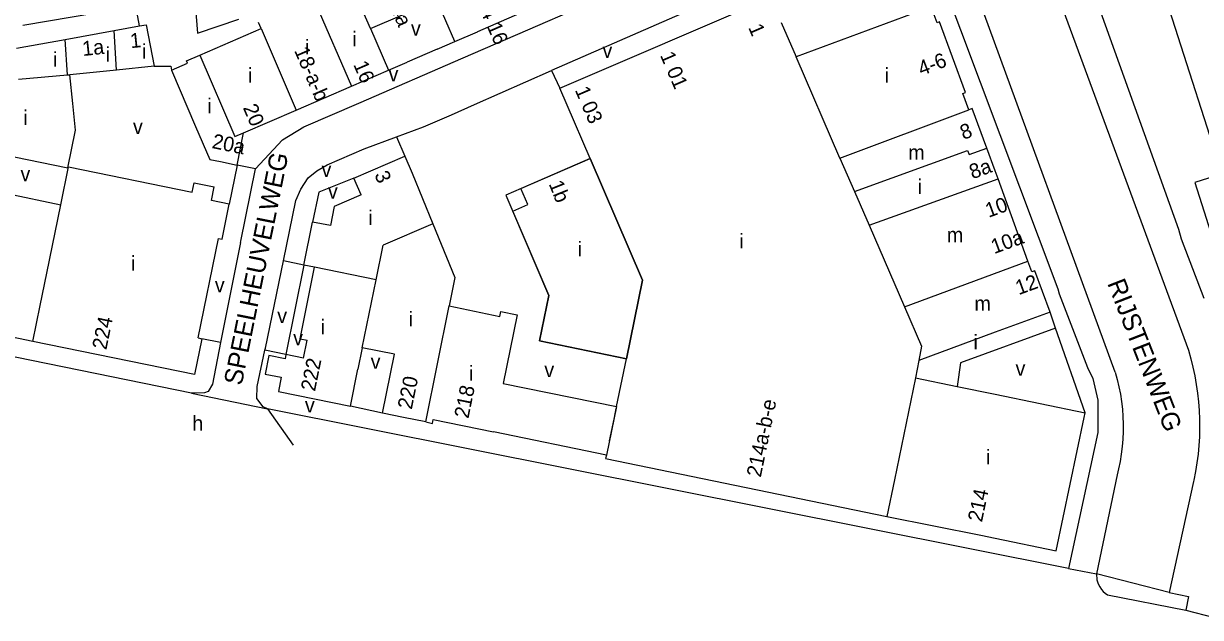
# Model space of a CAD drawing. Extents: x 157569 to 159501, y 382907 to 384670.
# Drawn here: x 158735.9 to 159055.8, y 382945.6 to 383107 of the extents above; entities that cross this region are included whole.
import ezdxf

# ---------------------------------------------------------------- set-up
doc = ezdxf.new("R2010")
doc.units = 0
for name, color, linetype in [('BLT_Basislijn', 7, 'Continuous'), ('BLT_Bebouwing', 7, 'Continuous'), ('BLT_Centroide', 7, 'Continuous'), ('BLT_Huisnummer', 7, 'Continuous'), ('BLT_Huisnummer_reeks', 7, 'Continuous'), ('BLT_Onderverdeling_panden', 7, 'Continuous'), ('BLT_Plantopo', 7, 'Continuous'), ('BLT_Straatnaam', 7, 'Continuous'), ('BLT_Vlakafsluiter', 7, 'Continuous')]:
    doc.layers.add(name, color=color, linetype=linetype)

msp = doc.modelspace()

# ---------------------------------------------------------------- linework, layer by layer
at = {"layer": 'BLT_Basislijn'}
for p, q in [((159008.19, 383138.62), (159052.52, 383018.25)), ((159032.62, 383012.27), (158989.29, 383130.64)), ((158936.77, 383119.38), (158879.39, 383094.26)), ((158848.31, 383100.11), (158853.09, 383102.17)), ((158848.31, 383100.11), (158840.14, 383096.52)), ((158835.05, 383094.33), (158840.14, 383096.52)), ((158858.45, 383085.06), (158879.39, 383094.26)), ((158879.39, 383094.26), (158881.65, 383089.45)), ((158852.16, 383082.24), (158858.45, 383085.06)), ((158837.21, 383076.25), (158839.54, 383071)), ((158747.89, 383067.79), (158748.12, 383068.07)), ((158793.9, 383068.56), (158791.77, 383057.95)), ((158812.04, 383041.41), (158806.49, 383042.54)), ((158812.04, 383041.41), (158807.17, 383017.09)), ((159016.39, 383024.28), (159014.89, 383028.57)), ((159024.4, 383001.27), (159016.39, 383024.28)), ((158789.37, 383020.35), (158784.34, 383021.38)), ((158807.17, 383017.09), (158801.48, 383018.26)), ((158833.46, 383001.18), (158824.69, 383003.05)), ((159033.13, 382984.39), (159027.47, 382957.49)), ((159053.89, 382982.58), (159047.31, 382952.45)), ((159047.31, 382952.45), (159027.47, 382957.49)), ((159051.78, 382947.65), (159059.5, 382945.64))]:
    msp.add_line(p, q, dxfattribs=at)
msp.add_lwpolyline([(159029.12, 383167.37), (159059.9, 383071.66), (159120.99, 383091.31), (159090.21, 383187.01)], close=True, dxfattribs=at)
for points in [[(159056.81, 383032.3), (159050.6, 383048.46), (159049.9, 383051.11), (159008.27, 383167.05), (159008.15, 383168.62), (159008.43, 383170.26), (159010.15, 383172.21), (159010.9, 383172.61)], [(158798.88, 383067.54), (158806.29, 383075.44), (158812.08, 383078.95), (158826.96, 383085.41), (158855.36, 383097.72), (158904.77, 383119.14), (158965.12, 383145.3), (158992.66, 383157.23)], [(158936.77, 383119.38), (158969.88, 383133.81), (158974.51, 383135.58), (158978.18, 383135.67), (158980.16, 383133.11), (159017.03, 383034.98), (159017.34, 383033.57), (159025.08, 383013.6), (159026.48, 383010.61), (159027.89, 383004.66), (159027.89, 382995.94), (159019.93, 382958.95)], [(158767.42, 383106.37), (158764.69, 383121.14), (158753.62, 383118.79), (158755.51, 383109.87), (158735.64, 383106.53)], [(158771.37, 383095.42), (158775.92, 383095.47), (158776.04, 383094.38)], [(158837.21, 383076.25), (158844.57, 383078.98), (158852.16, 383082.24)], [(158806.49, 383042.54), (158809.84, 383058.98), (158811.24, 383062.06), (158813.26, 383065.09), (158815.59, 383066.99), (158818.37, 383068.65), (158828.45, 383073), (158837.21, 383076.25)], [(158798.88, 383067.54), (158793.9, 383068.56)], [(158794.85, 383047.53), (158794.92, 383047.88), (158798.88, 383067.54)], [(159069.39, 383068.63), (159054.24, 383063.81), (159062.89, 383036.74)], [(158825.67, 383065.02), (158816.13, 383061.17), (158814.43, 383053.09)], [(158794.85, 383047.53), (158789.46, 383020.83), (158789.37, 383020.35)], [(158801.48, 383018.26), (158801.59, 383018.78), (158806.49, 383042.54)], [(159016.39, 383024.28), (158990.59, 383014.79), (158989.67, 383008.42)], [(158781.47, 383006.61), (158716.21, 383019.87)], [(158789.37, 383020.35), (158787.22, 383009.01), (158786.01, 383007.03), (158785.05, 383006.66), (158781.47, 383006.61)], [(158802.14, 383002.3), (158801.02, 383002.89), (158799.24, 383005.17), (158799.36, 383008.37), (158801.48, 383018.26)], [(159052.52, 383018.25), (159053.17, 383015.96), (159053.74, 383013.65), (159054.24, 383011.32), (159054.65, 383008.98), (159054.99, 383006.62), (159055.25, 383004.26), (159055.42, 383001.89), (159055.52, 382999.51), (159055.54, 382997.13), (159055.48, 382994.75), (159055.34, 382992.38), (159055.11, 382990.01), (159054.81, 382987.65), (159054.43, 382985.3), (159053.97, 382982.96), (159053.89, 382982.58)], [(159032.62, 383012.27), (159033.17, 383010.3), (159033.63, 383008.32), (159034.02, 383006.31), (159034.33, 383004.29), (159034.56, 383002.26), (159034.71, 383000.23), (159034.78, 382998.18), (159034.77, 382996.14), (159034.68, 382994.1), (159034.51, 382992.07), (159034.26, 382990.04), (159033.93, 382988.02), (159033.52, 382986.02), (159033.13, 382984.39)], [(159019.93, 382958.95), (158802.14, 383002.3)], [(159027.47, 382957.49), (159027.65, 382955.88), (159027.98, 382954.78), (159028.38, 382953.95), (159028.84, 382953.27), (159029.32, 382952.72), (159029.89, 382952.2), (159030.47, 382951.79), (159051.78, 382947.65)], [(159047.31, 382952.45), (159052.55, 382951.37), (159051.78, 382947.65)]]:
    msp.add_lwpolyline(points, dxfattribs=at)
at = {"layer": 'BLT_Bebouwing'}
for p, q in [((158830.16, 383105.68), (158848.21, 383113.52)), ((158881.65, 383089.45), (158938.9, 383114.12)), ((158870.67, 383109.76), (158859.21, 383104.81)), ((158747.21, 383102.73), (158760.45, 383105.11)), ((158760.45, 383105.11), (158767.42, 383106.37)), ((158800.42, 383105.66), (158799.7, 383107.34)), ((158830.16, 383105.68), (158835.05, 383094.33)), ((158853.12, 383102.19), (158859.21, 383104.81)), ((158733.97, 383100.34), (158747.21, 383102.73)), ((158853.09, 383102.17), (158853.12, 383102.19)), ((158771.37, 383095.42), (158761.16, 383094.4)), ((158761.16, 383094.4), (158748.41, 383093.12)), ((158749.25, 383085.31), (158748.41, 383093.12)), ((158776.04, 383094.38), (158782.63, 383079.07)), ((158824.96, 383089.98), (158835.05, 383094.33)), ((158809.96, 383083.52), (158824.96, 383089.98)), ((158749.96, 383078.06), (158749.25, 383085.31)), ((158782.63, 383079.07), (158786.51, 383070.08)), ((158786.51, 383070.08), (158789.35, 383069.5)), ((158825.67, 383065.02), (158839.54, 383071)), ((158789.35, 383069.5), (158793.9, 383068.56)), ((158827.63, 383060.47), (158825.67, 383065.02)), ((159008.87, 383042.49), (159000.79, 383064.87)), ((158789.82, 383048.45), (158791.77, 383057.95)), ((158812.04, 383041.41), (158814.43, 383053.09)), ((158847.13, 383052.59), (158853.12, 383038.03)), ((158811.02, 383021.4), (158814.98, 383040.81)), ((158814.98, 383040.81), (158812.04, 383041.41)), ((158811.02, 383021.4), (158812.98, 383021)), ((158811.98, 383016.1), (158812.98, 383021)), ((158827.94, 383018.94), (158826.74, 383013.09)), ((158836.72, 383017.15), (158827.94, 383018.94)), ((158811.98, 383016.1), (158807.17, 383017.09)), ((158833.46, 383001.18), (158836.72, 383017.15)), ((158897.06, 383002.96), (158899.73, 383015.95)), ((158979.23, 383015.43), (158978.27, 383010.75)), ((158824.69, 383003.05), (158826.74, 383013.09)), ((158866.22, 383009.26), (158897.06, 383002.96)), ((158978.27, 383010.75), (158989.67, 383008.42)), ((158894.28, 382989.78), (158863.64, 382996.12)), ((158970.55, 382973.11), (158996.06, 382967.97))]:
    msp.add_line(p, q, dxfattribs=at)
for points in [[(158791.08, 383118.97), (158785.07, 383117.33), (158783.56, 383122.95), (158780.49, 383122.12), (158781.66, 383118.3), (158781.97, 383114.67), (158782.34, 383114.77), (158783.12, 383104.42), (158794.37, 383108.2)], [(158853.09, 383102.17), (158848.21, 383113.52)], [(158988.38, 383097.88), (158984.81, 383107.48), (158984.16, 383107.23), (158982.54, 383111.57)], [(158767.42, 383106.37), (158769.22, 383106.7), (158771.37, 383095.42)], [(158783.76, 383098.48), (158800.42, 383105.66)], [(158859.2, 383104.82), (158859.21, 383104.81)], [(158776.04, 383094.38), (158780.4, 383096.26), (158780.12, 383096.91), (158783.76, 383098.48)], [(158992.82, 383083.58), (158991.18, 383088), (158991.95, 383088.29), (158988.38, 383097.88)], [(158889.88, 383070.37), (158883.63, 383084.86), (158881.65, 383089.45)], [(158795.61, 383077.34), (158809.96, 383083.52)], [(158997.71, 383073.2), (158993.72, 383083.92), (158992.82, 383083.58)], [(158747.89, 383067.79), (158749.96, 383078.06)], [(158793.9, 383068.56), (158795.61, 383077.34)], [(159000.79, 383064.87), (158999.99, 383067.05), (158997.71, 383073.2)], [(158724.84, 383072.54), (158729.74, 383071.53), (158747.89, 383067.79)], [(158839.54, 383071), (158841.52, 383066.41), (158847.13, 383052.59)], [(158872.92, 383057.82), (158871.03, 383062.18), (158889.88, 383070.37)], [(158746.02, 383057.81), (158748.12, 383068.07)], [(158748.12, 383068.07), (158781.69, 383061.18), (158782.23, 383063.78), (158787.71, 383062.66)], [(158726.47, 383061.82), (158731.37, 383060.82), (158746.02, 383057.81)], [(158791.77, 383057.95), (158786.95, 383058.94), (158787.71, 383062.66)], [(158827.63, 383060.47), (158820.33, 383057.33), (158819.26, 383052.11), (158814.43, 383053.09)], [(158899.73, 383015.95), (158876.13, 383020.79), (158878.65, 383033.1), (158868.84, 383056.05), (158872.92, 383057.82)], [(158783.31, 383021.59), (158788.88, 383048.64), (158789.82, 383048.45)], [(158738.39, 383020.67), (158718.84, 383024.69), (158722.65, 383043.26)], [(159014.89, 383028.57), (159010.76, 383039.81), (159009.95, 383039.52), (159008.87, 383042.5)], [(158853.12, 383038.03), (158851.54, 383030.3)], [(158851.54, 383030.3), (158865.33, 383027.47), (158865.6, 383028.8), (158870.02, 383027.89)], [(159014.89, 383028.57), (158999.99, 383023.13), (158979.23, 383015.43)], [(158870.02, 383027.89), (158866.22, 383009.26)], [(158783.31, 383021.59), (158784.34, 383021.38)], [(158784.34, 383021.38), (158782.34, 383011.65), (158738.39, 383020.67)], [(158807.17, 383017.09), (158806.94, 383015.94), (158802.53, 383016.84), (158801.5, 383011.8), (158805.91, 383010.9), (158805.12, 383007.05), (158824.69, 383003.05)], [(158989.67, 383008.42), (158999.99, 383006.3), (159024.4, 383001.27)], [(158845.23, 382998.76), (158839.16, 383000.01), (158833.46, 383001.18)], [(158845.23, 382998.76), (158847.01, 382998.39), (158847.23, 382999.48), (158863.64, 382996.12)], [(159016.57, 382963.72), (159024.13, 383000), (159024.4, 383001.27)], [(158894.28, 382989.78), (158894.08, 382988.82), (158970.55, 382973.11)], [(158996.06, 382967.97), (159000.01, 382967.16), (159016.57, 382963.72)]]:
    msp.add_lwpolyline(points, dxfattribs=at)
at = {"layer": 'BLT_Onderverdeling_panden'}
for p, q in [((158815.35, 383112.3), (158824.96, 383089.98)), ((158982.54, 383111.57), (158945.86, 383097.96)), ((158830.16, 383105.68), (158827.84, 383111.06)), ((158761.16, 383094.4), (158760.45, 383105.11)), ((158800.42, 383105.66), (158809.96, 383083.52)), ((158941.83, 383107.31), (158945.86, 383097.96)), ((158747.83, 383093.07), (158747.21, 383102.73)), ((158957.71, 383070.48), (158945.86, 383097.96)), ((158734.52, 383091.9), (158747.83, 383093.07)), ((158747.83, 383093.07), (158748.41, 383093.12)), ((158957.71, 383070.48), (158992.82, 383083.58)), ((158957.71, 383070.48), (158961.72, 383061.35)), ((158965.75, 383052.21), (159000.79, 383064.87)), ((158961.72, 383061.35), (158965.75, 383052.21)), ((158742.2, 383039.24), (158746.02, 383057.81)), ((158847.13, 383052.59), (158833.64, 383046.81)), ((158965.75, 383052.21), (158975.36, 383030.02)), ((158831.71, 383037.39), (158833.64, 383046.81)), ((158831.71, 383037.39), (158814.98, 383040.81)), ((158975.36, 383030.02), (159008.87, 383042.49)), ((158740.39, 383030.41), (158742.2, 383039.24)), ((158827.94, 383018.94), (158831.71, 383037.39)), ((158738.39, 383020.67), (158740.39, 383030.41)), ((158845.23, 382998.76), (158851.54, 383030.3)), ((158978.27, 383010.75), (158972.59, 382983.05)), ((158897.06, 383002.96), (158894.28, 382989.78)), ((158896.46, 383000), (158896.95, 383002.4)), ((158895.16, 382993.62), (158896.46, 383000)), ((158972.59, 382983.05), (158970.55, 382973.11))]:
    msp.add_line(p, q, dxfattribs=at)
for points in [[(158783.76, 383098.48), (158793.29, 383076.34), (158795.61, 383077.34)], [(158961.73, 383061.35), (158992.48, 383072.57), (158992.89, 383071.44), (158997.71, 383073.2)], [(158889.88, 383070.37), (158904.11, 383037.34), (158899.73, 383015.95)], [(158975.36, 383030.02), (158979.98, 383019.37), (158979.23, 383015.43)]]:
    msp.add_lwpolyline(points, dxfattribs=at)
at = {"layer": 'BLT_Plantopo'}
msp.add_lwpolyline([(158866.95, 383060.41), (158878.65, 383033.1), (158876.13, 383020.79), (158899.73, 383015.95), (158904.12, 383037.31), (158889.88, 383070.37)], close=True, dxfattribs=at)
at = {"layer": 'BLT_Vlakafsluiter'}
for p, q in [((158781.47, 383006.61), (158802.14, 383002.3)), ((158802.14, 383002.3), (158809.11, 382992.44)), ((159019.93, 382958.95), (159027.47, 382957.49))]:
    msp.add_line(p, q, dxfattribs=at)

# ---------------------------------------------------------------- texts
at = {"layer": 'BLT_Centroide'}
for s, p in [('i', (158825.2, 383100.84)), ('v', (158841.16, 383103.75)), ('i', (158768.08, 383097.46)), ('i', (158812.33, 383098.66)), ('i', (158743.85, 383095.31)), ('i', (158758.18, 383096.66)), ('v', (158893.22, 383097.71)), ('i', (158796.86, 383091)), ('i', (158969.91, 383090.97)), ('v', (158835.08, 383091.34)), ('i', (158785.83, 383082.67)), ('i', (158735.83, 383079.49)), ('v', (158765.61, 383077.02)), ('m', (158976.33, 383070.01)), ('v', (158735.02, 383064.19)), ('v', (158816.85, 383065.34)), ('i', (158978.87, 383060.72)), ('v', (158818.6, 383059.47)), ('i', (158829.58, 383052.27)), ('m', (158986.83, 383047.62)), ('i', (158886.47, 383043.77)), ('i', (158930.44, 383045.91)), ('i', (158765.08, 383039.89)), ('v', (158787.85, 383034.01)), ('m', (158994.34, 383028.97)), ('v', (158804.81, 383025.63)), ('i', (158840.53, 383024.73)), ('i', (158816.61, 383022.58)), ('v', (158809.14, 383019.61)), ('i', (158994.08, 383018.5)), ('v', (158830.21, 383013.21)), ('i', (158856.93, 383010.03)), ('v', (158877.42, 383010.95)), ('v', (159005.51, 383011.33)), ('v', (158812.34, 383001.36)), ('h', (158781.72, 382996.43)), ('i', (158997.46, 382987.25))]:
    msp.add_text(s, height=4, dxfattribs=at).set_placement(p)
at = {"layer": 'BLT_Huisnummer'}
for s, rotation, p in [('14a', 293.3126, (158834.31, 383114.02)), ('1a', 5.9678, (158752.02, 383098.2)), ('1', 5.9678, (158765.02, 383100.33)), ('16', 293.3523, (158825.43, 383095.9)), ('20', 293.3018, (158795.43, 383084.17)), ('8', 20.0683, (158991.31, 383075.4)), ('20a', 348.4122, (158786.87, 383073.23)), ('8a', 20.0683, (158993.8, 383064.69)), ('1b', 291.8906, (158878.56, 383063.5)), ('12', 20.0683, (159006.36, 383033.21)), ('224', 78.3916, (158758.36, 383018.21)), ('222', 78.4487, (158815.07, 383006.91)), ('220', 78.4469, (158841.38, 383002)), ('218', 78.447, (158856.78, 382999.54))]:
    msp.add_text(s, height=4, rotation=rotation, dxfattribs=at).set_placement(p)
at = {"layer": 'BLT_Huisnummer_reeks'}
for s, rotation, p in [('14 02 t/m 14 16', 293.4247, (158849.31, 383134.98)), ('1', 293.3159, (158932.78, 383105.98)), ('18-a-b', 293.3041, (158809.36, 383099.72)), ('1 01', 293.3159, (158908.81, 383098.43)), ('4-6', 20.7497, (158979.91, 383092.78)), ('1 03', 293.3159, (158885.66, 383088.98)), ('3', 293.3242, (158831.15, 383065.99)), ('10', 20.0683, (158998.17, 383054.22)), ('10a', 20.0683, (158999.71, 383044.37)), ('214a-b-e', 78.4108, (158936.25, 382983.56)), ('214', 78.2192, (158996.38, 382971.38))]:
    msp.add_text(s, height=4, rotation=rotation, dxfattribs=at).set_placement(p)
at = {"layer": 'BLT_Straatnaam'}
for s, rotation, p in [('SPEELHEUVELWEG', 78.5645, (158795.15, 383008.47)), ('RIJSTENWEG', 291.2734, (159030.38, 383036.48))]:
    msp.add_text(s, height=5, rotation=rotation, dxfattribs=at).set_placement(p)

doc.saveas('drawing.dxf')
